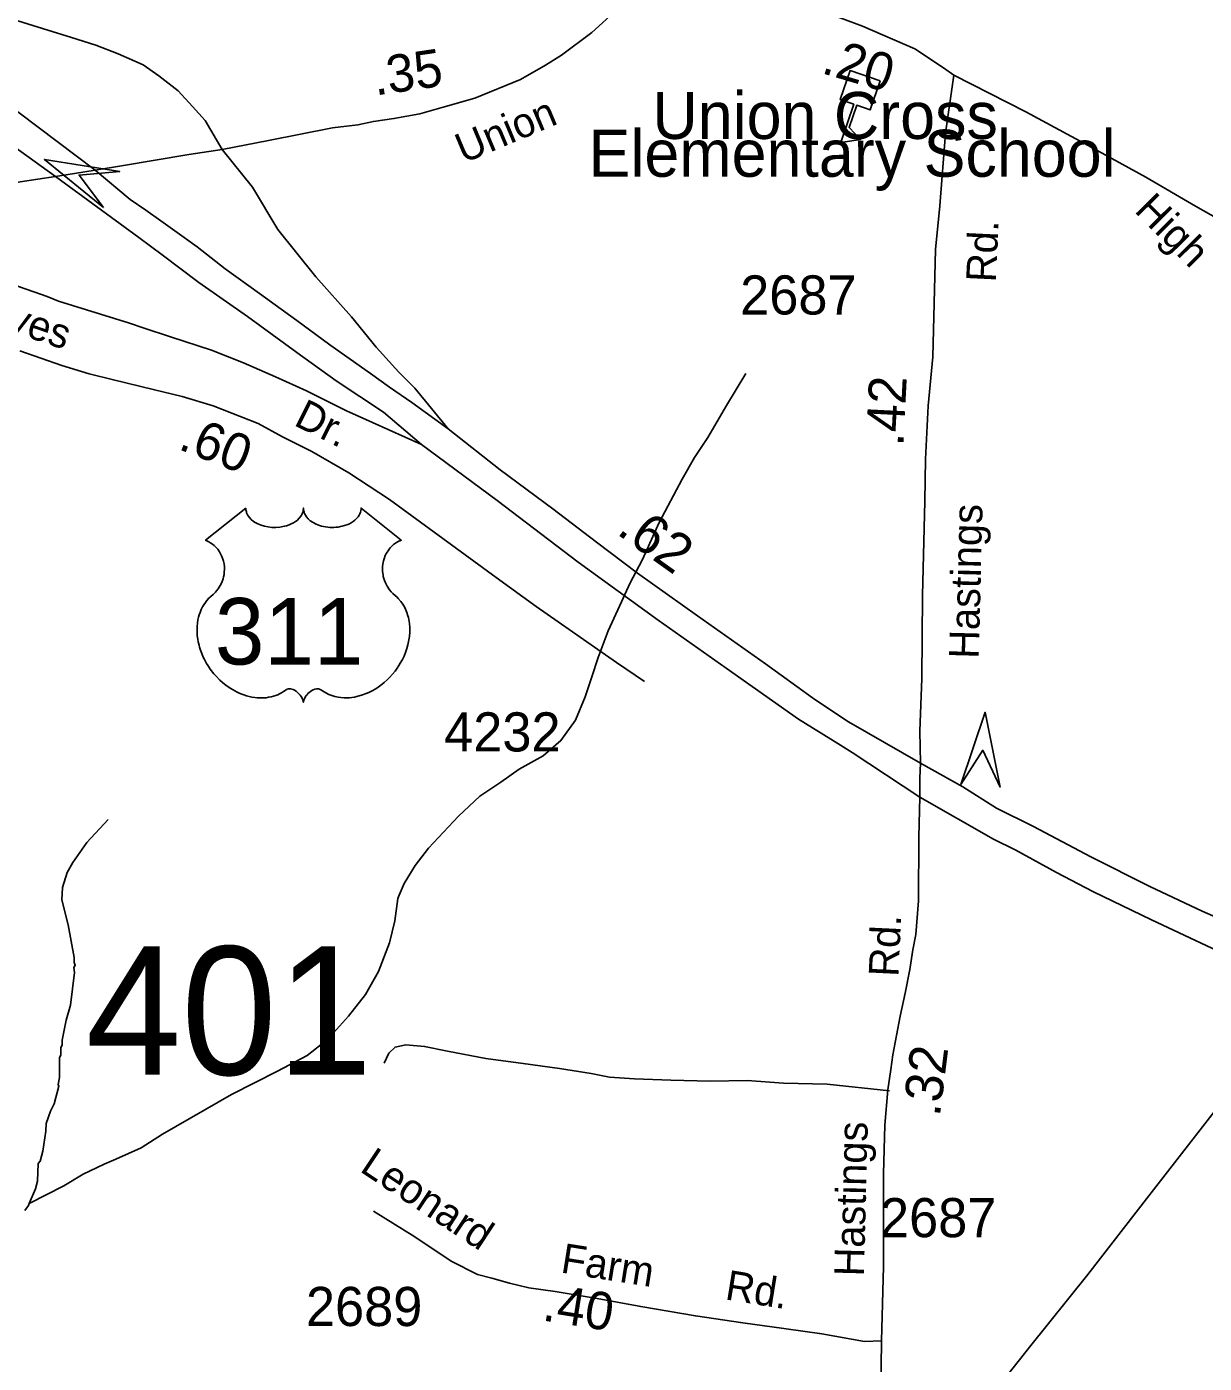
# Model space of a CAD drawing. Extents: x 1547597 to 1699558, y 810033 to 920809.
# Drawn here: x 1667211 to 1670972, y 834025 to 838294 of the extents above; entities that cross this region are included whole.
import ezdxf

# ---------------------------------------------------------------- set-up
doc = ezdxf.new("R2010")
doc.units = 0
for name, color, linetype in [('Exist Cultural Educational Facility High CELL', 7, 'Continuous'), ('Exist Cultural Educational Facility High Label', 7, 'Continuous'), ('Exist Hydrographic Misc Water Feature', 7, 'Continuous'), ('Exist Road Non-System Type 51', 7, 'Continuous'), ('Exist Road Non-System Type 51 Label', 7, 'Continuous'), ('Exist Road Primary US Divided Attributed', 7, 'Continuous'), ('Exist Road Primary US Mileage Hundredths English Label', 7, 'Continuous'), ('Exist Road Primary US Ramp 1 Lane  Attributed', 7, 'Continuous'), ('Exist Road Primary US Service Attributed', 7, 'Continuous'), ('Exist Road Primary US Shield CELL', 7, 'Continuous'), ('Exist Road Primary US Shield Number Label', 7, 'Continuous'), ('Exist Road Secondary Mileage Hundredths English Label', 7, 'Continuous'), ('Exist Road Secondary Structure Standard Bridge Attributed CELL', 7, 'Continuous'), ('Exist Road Secondary Structure Standard Bridge Number Label', 7, 'Continuous'), ('Exist Road Secondary Type 41 Attributed', 7, 'Continuous'), ('Exist Road Secondary Type 51 Attributed', 7, 'Continuous'), ('Exist Road Secondary Type 51 Label', 7, 'Continuous'), ('Exist Road Secondary Type 51 Number Label', 7, 'Continuous'), ('Exist Utilities Electrical Transmission Line', 7, 'Continuous')]:
    doc.layers.add(name, color=color, linetype=linetype)

msp = doc.modelspace()

# ---------------------------------------------------------------- linework, layer by layer
at = {"layer": 'Exist Cultural Educational Facility High CELL'}
msp.add_lwpolyline([(1669937.2, 838121.4), (1669905.6, 838028.7), (1669862, 838043.6), (1669837.8, 837972.5), (1669874.5, 837934.4), (1669811.5, 837925), (1669852.9, 838046.7), (1669809.3, 838061.5), (1669840.9, 838154.2)], close=True, dxfattribs=at)
at = {"layer": 'Exist Hydrographic Misc Water Feature'}
for points in [[(1669507.5, 837186.3), (1669446, 837084.9), (1669386.6, 836981.9), (1669343.5, 836918.7), (1669304.7, 836849), (1669230.7, 836710.2), (1669177, 836590.6), (1669138, 836517.6), (1669098.9, 836432.2), (1669067.9, 836364.7), (1669036.5, 836279.2), (1669015.7, 836217.3), (1668994.7, 836153.7), (1668963.7, 836079.6), (1668916.9, 836014.1), (1668860.3, 835965.2), (1668783.5, 835922.4), (1668724.9, 835880.9), (1668658.5, 835836.4), (1668589.5, 835772.9), (1668494, 835670.6), (1668451.2, 835614.9), (1668416.4, 835557.3), (1668400.2, 835519.9)], [(1667470.7, 835761.8), (1667402.3, 835688.4), (1667357.9, 835624.8), (1667339.8, 835593), (1667325.4, 835545.2), (1667323.2, 835505.2), (1667342.6, 835425.1), (1667361.8, 835321), (1667361.7, 835305), (1667365.6, 835297), (1667361.6, 835289), (1667363.5, 835273), (1667350.8, 835169.2), (1667336.4, 835121.4), (1667324, 835057.5), (1667323.9, 835041.5), (1667319.8, 835033.6), (1667319.7, 835009.6), (1667315.6, 835001.7), (1667315.2, 834937.7), (1667311, 834915.7), (1667312.9, 834909.7), (1667298.6, 834853.9), (1667286.5, 834830), (1667272.2, 834790.3), (1667272, 834766.5), (1667261.6, 834702.3), (1667253.4, 834670.4), (1667247.3, 834662.5), (1667245, 834606.5), (1667238.7, 834582.6), (1667218.9, 834534.8)], [(1668400.2, 835519.9), (1668395.7, 835510.1), (1668386.7, 835438.1), (1668369.7, 835367.8), (1668334.4, 835276.6), (1668293.3, 835202.8), (1668238.3, 835134.2), (1668171.5, 835059.2), (1668106.6, 835008), (1668011.9, 834957.5), (1667864.5, 834883.3), (1667644.8, 834756.5), (1667576.2, 834713.5), (1667495.6, 834676.6), (1667458.2, 834661)], [(1667458.2, 834661), (1667391, 834629.2), (1667329.1, 834591.6), (1667218.9, 834534.8)], [(1667218.9, 834534.8), (1667216.4, 834528.8), (1667204.3, 834512.9)]]:
    msp.add_lwpolyline(points, dxfattribs=at)
at = {"layer": 'Exist Road Non-System Type 51'}
msp.add_lwpolyline([(1669967, 834895.2), (1669768, 834916.8), (1669627.9, 834919.6), (1669512, 834928), (1669393.9, 834926.4), (1669267.9, 834928.9), (1669151.9, 834933.3), (1669072, 834938.9), (1669014.2, 834950.1), (1668912.4, 834966.1), (1668796.7, 834982.5), (1668677, 834998.9), (1668555.3, 835021.4), (1668481.6, 835036.9), (1668421.7, 835042.1), (1668387.5, 835034.8), (1668367.1, 835015.2), (1668352.4, 834983.5)], dxfattribs=at)
at = {"layer": 'Exist Road Primary US Divided Attributed'}
for points in [[(1665945.1, 838838), (1666406.6, 838485.3), (1667002.1, 838034.3), (1667061.3, 837989.5), (1667302.3, 837816.2)], [(1667429.6, 837836.5), (1667125.2, 838064.7)], [(1668556.6, 837009.9), (1668440.6, 837094.4), (1668369.8, 837143.2), (1668309, 837186.9), (1668178.6, 837278.6), (1668073.7, 837356), (1667954.2, 837442.6), (1667844.5, 837521.1), (1667754.7, 837591.5), (1667684.2, 837642.8), (1667639.5, 837673.9), (1667591.1, 837708.1), (1667541.4, 837742.3), (1667429.6, 837836.5)], [(1667302.3, 837816.2), (1667568.5, 837620.7), (1667643.3, 837565.8), (1667760.2, 837477.4), (1667915.9, 837368.8), (1668073.2, 837253.9), (1668198.9, 837163.3), (1668350.5, 837062.8), (1668471.9, 836960.1)], [(1670065.9, 835941.7), (1669836.2, 836074), (1669801.9, 836096.7), (1669720.5, 836150.6), (1669571, 836259.3), (1669353.6, 836412.4), (1669162.2, 836549.1), (1669030.7, 836647.6), (1668891.2, 836754.3), (1668723.6, 836879.1), (1668556.6, 837009.9)], [(1668471.9, 836960.1), (1668713.3, 836781.1), (1668972.4, 836584), (1669227.6, 836398.7), (1669444.9, 836245.8), (1669676.3, 836082.9), (1669801.5, 836004.8), (1669847.9, 835975.9), (1670063.3, 835833.7)], [(1671840.5, 835117.3), (1671778.3, 835137.6), (1671528.6, 835238.7), (1671360.9, 835301.3), (1671165.2, 835382.2), (1670965.7, 835469), (1670798, 835547.9), (1670610.4, 835642.7), (1670426.8, 835739.5), (1670308.4, 835798.6), (1670201.3, 835866.5), (1670065.9, 835941.7)], [(1670063.3, 835833.7), (1670298.9, 835699.2), (1670370.9, 835663.9), (1670500.3, 835592.3), (1670616.8, 835532.1), (1670804.3, 835441.3), (1670874.3, 835408.1), (1671032.4, 835334.1), (1671148.1, 835281.8), (1671263.8, 835234.7), (1671442.9, 835161.9), (1671641.5, 835084.9), (1671829.1, 835014.2)]]:
    msp.add_lwpolyline(points, dxfattribs=at)
at = {"layer": 'Exist Road Primary US Ramp 1 Lane  Attributed'}
for points in [[(1667834.9, 837902), (1667780.6, 837994.7), (1667740.2, 838040.1), (1667694.8, 838089.4), (1667632.7, 838137.7), (1667582.4, 838172.2), (1667502.5, 838207.7), (1667431.5, 838235.3), (1667353.6, 838260), (1667168.2, 838317.2), (1667057.7, 838354.7), (1666943.8, 838394.1), (1666904.1, 838406.3), (1666852, 838426.6), (1666770.4, 838465.1), (1666652.9, 838521.7), (1666475.3, 838608.7), (1666446.5, 838622.7), (1665848.8, 839026.7)], [(1668556.6, 837009.9), (1668450.6, 837139.6), (1668398.9, 837190.5), (1668327.3, 837271), (1668247.8, 837367.2), (1668134.4, 837495.8), (1668012.9, 837646.3), (1667932.2, 837782.3), (1667834.9, 837902)], [(1666881.3, 837746.4), (1667016.9, 837576.9), (1667056.9, 837538.1), (1667081.5, 837518.7), (1667097, 837507.1), (1667128.9, 837487.1), (1667187.6, 837463.6), (1667275.9, 837432.2), (1667311.8, 837417.9), (1667535.6, 837348.2), (1667585.5, 837332), (1667669.4, 837303.7), (1667801.2, 837261), (1667903.1, 837220.7), (1668005, 837176.2), (1668104.8, 837131.8), (1668232.5, 837067.2), (1668262.7, 837053.7), (1668471.9, 836960.1)]]:
    msp.add_lwpolyline(points, dxfattribs=at)
at = {"layer": 'Exist Road Primary US Service Attributed'}
msp.add_lwpolyline([(1667188.9, 837258.7), (1667322.6, 837212), (1667410.3, 837185.4), (1667487.3, 837166.3), (1667614.8, 837135.9), (1667707.2, 837113.6), (1667806.4, 837083), (1667950.4, 837026.5), (1668028.1, 836984.1), (1668121.9, 836937.6), (1668239.5, 836869.1), (1668369.3, 836784.5), (1668710.1, 836535), (1668837.7, 836442.4), (1669095, 836263.3), (1669184.3, 836202.7)], dxfattribs=at)
at = {"layer": 'Exist Road Primary US Shield CELL'}
msp.add_lwpolyline([(1667910.6, 836756.3), (1667910.9, 836751), (1667912.2, 836744.7), (1667913.2, 836741.4), (1667916.1, 836735.2), (1667921, 836727.8), (1667927.8, 836720.6), (1667935.5, 836714.3), (1667940.6, 836710.9), (1667949.4, 836706.2), (1667959.4, 836702), (1667970.5, 836698.8), (1667981.8, 836696.6), (1667994.1, 836695.2), (1668006.4, 836695), (1668019.6, 836695.9), (1668034.2, 836698.8), (1668040.9, 836700.5), (1668048.5, 836703.1), (1668055.4, 836706), (1668063.1, 836710.1), (1668069.3, 836714), (1668074.1, 836717.5), (1668080.9, 836724.1), (1668086.3, 836730.8), (1668088.6, 836734.6), (1668090.6, 836738.3), (1668093.3, 836746), (1668094.1, 836749.4), (1668094.6, 836756.6), (1668095, 836750.6), (1668095.7, 836746.9), (1668096.6, 836743.2), (1668098.2, 836739.3), (1668100.9, 836733.9), (1668103.9, 836729.3), (1668109.7, 836722.5), (1668113.2, 836719.2), (1668116.5, 836716.5), (1668125.2, 836710.5), (1668135.4, 836705.4), (1668140.5, 836703.2), (1668145.6, 836701.3), (1668152.2, 836699.4), (1668158.9, 836697.8), (1668165.6, 836696.6), (1668172.4, 836695.6), (1668179.4, 836695.1), (1668185.1, 836695), (1668192.1, 836695), (1668198.6, 836695.4), (1668205.2, 836696.2), (1668212.5, 836697.4), (1668218.3, 836698.7), (1668226.1, 836700.7), (1668233, 836703.2), (1668239.2, 836705.9), (1668247.2, 836710.1), (1668253.6, 836714.1), (1668258.3, 836717.9), (1668264, 836723.1), (1668269.3, 836729.2), (1668272.4, 836733.7), (1668274.6, 836738.3), (1668276.6, 836743.2), (1668277.9, 836748.4), (1668278.5, 836752.9), (1668278.6, 836756.7), (1668407.2, 836654.2), (1668404.2, 836653.1), (1668397.2, 836649.7), (1668391.7, 836646.4), (1668382.8, 836640.2), (1668379, 836636.8), (1668375.2, 836633.2), (1668371.7, 836629.4), (1668368.6, 836625.8), (1668364.9, 836620.6), (1668361.6, 836615.5), (1668358.3, 836609.8), (1668355.9, 836604.8), (1668352, 836594.5), (1668350.1, 836588), (1668348.9, 836582.4), (1668347.3, 836570.9), (1668347, 836565.5), (1668347, 836560.1), (1668347.3, 836554.4), (1668347.8, 836548.9), (1668348.8, 836543.2), (1668349.7, 836538.2), (1668351.3, 836532), (1668353.6, 836524.9), (1668356.4, 836518), (1668362.3, 836506.8), (1668369.8, 836495.4), (1668375.2, 836489), (1668380.5, 836483.6), (1668388.5, 836476.9), (1668392.8, 836473.1), (1668397.7, 836468.1), (1668405.7, 836458.8), (1668409, 836454.4), (1668412.3, 836449.4), (1668415.4, 836444.4), (1668418.4, 836438.9), (1668420.8, 836434.1), (1668425.3, 836423.1), (1668428.6, 836412.4), (1668430.2, 836406.7), (1668432.6, 836394.1), (1668433.5, 836387.9), (1668434.5, 836375.6), (1668434.5, 836360.7), (1668433.4, 836346.6), (1668430.7, 836330.1), (1668428.5, 836320.2), (1668425.1, 836308.7), (1668421.8, 836298.8), (1668416, 836284.1), (1668410.8, 836273.5), (1668404, 836261), (1668399.4, 836253.5), (1668394, 836245.4), (1668387.2, 836236.1), (1668379.3, 836226.3), (1668369.8, 836215.9), (1668362.1, 836208.2), (1668352.1, 836199.2), (1668346.1, 836194.2), (1668337.4, 836187.7), (1668325.5, 836179.8), (1668313.8, 836173), (1668303.9, 836167.9), (1668295.1, 836164.1), (1668283.7, 836159.8), (1668264.7, 836154.5), (1668257.8, 836153.1), (1668249.6, 836151.9), (1668241.9, 836151.1), (1668234.5, 836150.7), (1668224.5, 836150.7), (1668214.5, 836151.4), (1668205.1, 836152.8), (1668195.3, 836154.8), (1668185, 836157.9), (1668175.7, 836161.5), (1668166.3, 836166.2), (1668150.4, 836176.2), (1668145.8, 836178.6), (1668143.2, 836179.3), (1668137.1, 836179.6), (1668131.3, 836178.4), (1668125.4, 836176), (1668121.8, 836174.1), (1668117.1, 836171), (1668113.4, 836168.1), (1668109, 836164), (1668106, 836160.5), (1668103.7, 836157.7), (1668099.2, 836150.7), (1668097.6, 836147.3), (1668095.9, 836143), (1668094.5, 836136.6), (1668092.4, 836144.7), (1668090.1, 836150), (1668087.3, 836154.5), (1668084.5, 836158.6), (1668080, 836163.7), (1668076, 836167.6), (1668071.1, 836171.6), (1668066, 836174.7), (1668061.8, 836176.8), (1668058, 836178.2), (1668053.4, 836179.4), (1668049.6, 836179.7), (1668046.5, 836179.6), (1668042.2, 836178.6), (1668036.4, 836174.4), (1668030.9, 836170.6), (1668024.9, 836166.9), (1668017.7, 836163.1), (1668012.5, 836160.7), (1668006.3, 836158.3), (1667999, 836155.8), (1667991.1, 836153.8), (1667982.9, 836152.2), (1667975.8, 836151), (1667968.1, 836150.4), (1667961.2, 836150.1), (1667954, 836150.2), (1667947.3, 836150.7), (1667939.4, 836151.4), (1667929.7, 836152.9), (1667921.7, 836154.7), (1667913.2, 836157), (1667904.4, 836159.7), (1667895.1, 836163.3), (1667883.4, 836168.4), (1667875.3, 836172.5), (1667862.4, 836179.9), (1667847.4, 836190.3), (1667836, 836199.5), (1667827.7, 836207), (1667815.5, 836219.5), (1667808.3, 836227.6), (1667797, 836242.2), (1667789.8, 836252.8), (1667785.1, 836260.5), (1667778.3, 836273), (1667774.5, 836280.8), (1667769.7, 836292.2), (1667765.9, 836302.6), (1667762.7, 836312.5), (1667761, 836318.8), (1667758.5, 836329.8), (1667757, 836337.7), (1667755.6, 836348.4), (1667754.8, 836359.7), (1667754.7, 836370.1), (1667754.9, 836378.8), (1667755.9, 836388.9), (1667757.6, 836399.6), (1667759.7, 836408.8), (1667761.5, 836415.4), (1667764.3, 836423.5), (1667767.9, 836432.3), (1667772.1, 836440.9), (1667776.2, 836447.9), (1667781.3, 836455.5), (1667786.3, 836462), (1667792.9, 836469.1), (1667799.7, 836475.7), (1667806, 836480.7), (1667813.4, 836488), (1667817.3, 836492.5), (1667821.9, 836498.6), (1667825.7, 836504.3), (1667828.6, 836509.4), (1667832.5, 836516.9), (1667834.9, 836522.5), (1667837.9, 836531.2), (1667839.3, 836537.3), (1667840.9, 836545.1), (1667841.8, 836552.5), (1667842.2, 836561.7), (1667842, 836569.3), (1667841, 836578.2), (1667839.3, 836586.7), (1667837.3, 836594.1), (1667834.1, 836602.6), (1667831.2, 836608.9), (1667826.3, 836617.3), (1667820.8, 836625.1), (1667815.1, 836631.5), (1667809.5, 836637.2), (1667804, 836641.5), (1667798.8, 836645.2), (1667792.3, 836649.1), (1667785.9, 836652.3), (1667782, 836653.8)], close=True, dxfattribs=at)
at = {"layer": 'Exist Road Secondary Structure Standard Bridge Attributed CELL'}
for points in [[(1667455.9, 837716.6), (1667266.9, 837870.6), (1667507.6, 837831.7), (1667378.1, 837820.7)], [(1670194.4, 835873.7), (1670272.8, 836104.6), (1670320.3, 835865.4), (1670264.8, 835982.9)]]:
    msp.add_lwpolyline(points, close=True, dxfattribs=at)
at = {"layer": 'Exist Road Secondary Type 41 Attributed'}
msp.add_lwpolyline([(1669941.6, 834096.3), (1669886.8, 834094.6), (1669750.5, 834118.6), (1669628.8, 834136.2), (1669498.6, 834154.2), (1669346.9, 834176), (1669172.1, 834206), (1669033.3, 834231.3), (1668898.7, 834254.4), (1668814.8, 834266), (1668753.1, 834280.5), (1668696.5, 834296.8), (1668650.2, 834308.8), (1668566.3, 834350.8), (1668450.6, 834428.8), (1668318.6, 834510.6)], dxfattribs=at)
at = {"layer": 'Exist Road Secondary Type 51 Attributed'}
for points in [[(1667834.9, 837902), (1667982.9, 837931.2), (1668187.6, 837971.7), (1668268.6, 837980.7), (1668318.1, 837991.9), (1668383.4, 838001), (1668466.6, 838016.7), (1668540.8, 838037), (1668642.1, 838066.2), (1668787.7, 838125.6), (1668867.8, 838172.1), (1668919.4, 838203.1), (1669016.3, 838276.3), (1669096.4, 838349.5), (1669182.5, 838435.6)], [(1670172.1, 838139.2), (1670139.2, 838162.7), (1670047.7, 838224), (1669880.4, 838296.1), (1669754.9, 838343.2), (1669670.2, 838365.2), (1669576.1, 838385.6), (1669414.4, 838408.7), (1669182.5, 838435.6)], [(1670172.1, 838139.2), (1670145.5, 837954), (1670128.1, 837721.8), (1670114.1, 837582.7), (1670105.4, 837239.4), (1670090.6, 837083.4), (1670082, 836913.5), (1670079.3, 836779.3), (1670071.9, 836477.2), (1670070.1, 836212), (1670064.1, 836044.1), (1670065.9, 835941.7)], [(1672263.5, 836320), (1672219.8, 836380.6), (1672075.5, 836552.6), (1671963.4, 836701.6), (1671851.1, 836847.5), (1671792.1, 836929.5), (1671748.2, 836986.7), (1671706.3, 837042), (1671635.8, 837143), (1671586.3, 837207.9), (1671454.8, 837350.9), (1671388.1, 837415.7), (1671319.5, 837478.6), (1671260.4, 837526.3), (1671201.4, 837570.1), (1671146.1, 837604.5), (1671088.9, 837642.6), (1671018.2, 837679.7), (1670944.6, 837720.7), (1670785.7, 837814.2), (1670601.2, 837914.7), (1670402.6, 838022.2), (1670172.1, 838139.2)], [(1667429.6, 837836.5), (1667513, 837850), (1667728.8, 837886.1), (1667834.9, 837902)], [(1667302.3, 837816.2), (1667363.1, 837825.8), (1667429.6, 837836.5)], [(1666881.3, 837746.4), (1667088.4, 837779.9), (1667189.3, 837798.5), (1667302.3, 837816.2)], [(1670065.9, 835941.7), (1670063.3, 835894.5), (1670063.3, 835833.7)], [(1670063.3, 835833.7), (1670060.7, 835706.9), (1670059, 835501.6), (1670050.8, 835394.7), (1670041, 835346.1), (1670031.6, 835282.7), (1670017, 835207.3), (1670000.7, 835133.6), (1669977.6, 835010.2), (1669970.7, 834963.1), (1669961.3, 834897.9), (1669951.5, 834785.6), (1669947.6, 834630.2), (1669947.6, 834511.1), (1669947.6, 834333.7), (1669941.6, 834096.3)], [(1669941.6, 834096.3), (1669938.2, 833849.5), (1669933, 833613.9)]]:
    msp.add_lwpolyline(points, dxfattribs=at)
at = {"layer": 'Exist Utilities Electrical Transmission Line'}
msp.add_lwpolyline([(1668060.2, 831266.9), (1668379.7, 831579.4), (1668586.1, 831787.3), (1668808.6, 832012.9), (1668924.3, 832163.7), (1669129.1, 832425.5), (1669328, 832679.4), (1669510.8, 832921.6), (1669754.4, 833239), (1669930.8, 833459.2), (1670080.9, 833651.6), (1670241.2, 833857.9), (1670413.7, 834076.1), (1670600.4, 834308), (1670795.2, 834560), (1671048.9, 834885.5)], dxfattribs=at)

# ---------------------------------------------------------------- texts
at = {"layer": 'Exist Cultural Educational Facility High Label'}
for s, p in [('Union Cross ', (1669209.4, 837936)), ('Elementary School', (1669005.5, 837815.2))]:
    msp.add_text(s, height=150, dxfattribs=at).set_placement(p)
at = {"layer": 'Exist Road Non-System Type 51 Label'}
for s, rotation, p in [('Hayes', 341.1763, (1666991.1, 837378.1)), ('Dr.', 333.6309, (1668060.3, 837023.1))]:
    msp.add_text(s, height=95, rotation=rotation, dxfattribs=at).set_placement(p)
at = {"layer": 'Exist Road Primary US Mileage Hundredths English Label'}
msp.add_text('.62', height=125, rotation=324.4654, dxfattribs=at).set_placement((1669091.5, 836676.4))
at = {"layer": 'Exist Road Primary US Shield Number Label'}
msp.add_text('311', height=212.5, dxfattribs=at).set_placement((1667811.8, 836257))
at = {"layer": 'Exist Road Secondary Mileage Hundredths English Label'}
for s, rotation, p in [('.35', 8.3011, (1668324.5, 838074.5)), ('.20', 343.4483, (1669745.4, 838147.4)), ('.42', 87.1015, (1670010.9, 836952.7)), ('.60', 338.5759, (1667690.9, 836946.5)), ('.32', 82.9161, (1670127.4, 834810.3)), ('.40', 350.9152, (1668854.6, 834162.2))]:
    msp.add_text(s, height=120, rotation=rotation, dxfattribs=at).set_placement(p)
at = {"layer": 'Exist Road Secondary Structure Standard Bridge Number Label'}
msp.add_text('401', height=410.1, dxfattribs=at).set_placement((1667399.5, 834946.3))
at = {"layer": 'Exist Road Secondary Type 51 Label'}
for s, rotation, p in [('Union', 22.768, (1668605.6, 837857)), ('High', 314.6525, (1670746, 837704.8)), ('Rd.', 87.2822, (1670306.3, 837476.9)), ('Hastings', 88.5362, (1670251.7, 836274.6)), ('Rd.', 87.2822, (1669995, 835258.3)), ('Hastings', 88.5362, (1669885, 834301.6)), ('Leonard', 326.4157, (1668271.3, 834639.9)), ('Farm', 350.9153, (1668913.6, 834315.1)), ('Rd.', 350.8197, (1669438.6, 834229.4))]:
    msp.add_text(s, height=95, rotation=rotation, dxfattribs=at).set_placement(p)
at = {"layer": 'Exist Road Secondary Type 51 Number Label'}
for s, p in [('2687', (1669489.8, 837375.1)), ('4232', (1668544.2, 835979.3)), ('2687', (1669936.5, 834427.6)), ('2689', (1668102.6, 834143.8))]:
    msp.add_text(s, height=125, dxfattribs=at).set_placement(p)

doc.saveas('drawing.dxf')
